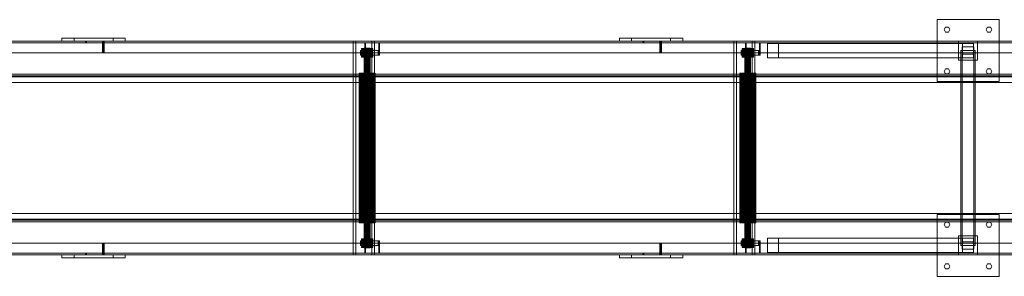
# Model space of a CAD drawing. Header units: millimetres. Extents: x -3490 to 61924, y -72580 to 6847.
# Tile 518 of 656: x 20618 to 22685, y -20950 to -20410. Entities that reach past the tile are written whole.
import ezdxf

# ---------------------------------------------------------------- set-up
doc = ezdxf.new("R2010")
doc.units = ezdxf.units.MM
doc.layers.add('superior_C10', color=7, linetype='Continuous', lineweight=0)

msp = doc.modelspace()

# ---------------------------------------------------------------- linework, layer by layer
at = {"layer": 'superior_C10'}
for p, q in [((22543.409, -20540), (22543.409, -20410)), ((22543.409, -20410), (22673.409, -20410)), ((22673.409, -20410), (22673.409, -20540)), ((22558.409, -20431), (22561.409, -20425.804)), ((22561.409, -20436.196), (22558.409, -20431)), ((22561.409, -20425.804), (22567.409, -20425.804)), ((22567.409, -20436.196), (22561.409, -20436.196)), ((22567.409, -20425.804), (22570.409, -20431)), ((22570.409, -20431), (22567.409, -20436.196)), ((22646.409, -20431), (22649.409, -20425.804)), ((22649.409, -20436.196), (22646.409, -20431)), ((22649.409, -20425.804), (22655.409, -20425.804)), ((22655.409, -20436.196), (22649.409, -20436.196)), ((22655.409, -20425.804), (22658.409, -20431)), ((22658.409, -20431), (22655.409, -20436.196)), ((18725.079, -20455), (27941.576, -20455)), ((27942.91, -20455), (18726.412, -20455)), ((27963.137, -20455), (18746.639, -20455)), ((18747.306, -20455), (27963.804, -20455)), ((27965.137, -20455), (18748.639, -20455)), ((19587.905, -20455), (20755.937, -20455)), ((19623.691, -20455), (20791.723, -20455)), ((20793.056, -20455), (19625.024, -20455)), ((20706.758, -20455), (20706.758, -20449)), ((20706.758, -20449), (20814.007, -20449)), ((20706.758, -20449), (20732.32, -20449)), ((20814.007, -20455), (20706.758, -20455)), ((20706.758, -20455), (20732.32, -20455)), ((20839.568, -20449), (20732.32, -20449)), ((20732.32, -20449), (20732.32, -20455)), ((20732.32, -20455), (20839.568, -20455)), ((20755.937, -20455), (20755.937, -20459)), ((20793.056, -20455), (20755.937, -20455)), ((20757.887, -20459), (20757.887, -20455)), ((20757.887, -20455), (21925.919, -20455)), ((20757.887, -20455), (20795.006, -20455)), ((20791.723, -20455), (20791.723, -20480)), ((20793.056, -20455), (20791.723, -20455)), ((20793.056, -20459), (20793.056, -20455)), ((20793.056, -20480), (20793.056, -20455)), ((20793.673, -20480), (20793.673, -20455)), ((20793.673, -20455), (21961.705, -20455)), ((20793.673, -20455), (20795.006, -20455)), ((21963.038, -20455), (20795.006, -20455)), ((20795.006, -20455), (20795.006, -20459)), ((20795.006, -20455), (20795.006, -20480)), ((20814.007, -20449), (20814.007, -20455)), ((20839.568, -20449), (20814.007, -20449)), ((20814.007, -20455), (20839.568, -20455)), ((20839.568, -20455), (20839.568, -20449)), ((21317.779, -20905), (21317.779, -20455)), ((21317.779, -20455), (21356.778, -20455)), ((21317.779, -20455), (21323.336, -20455)), ((21362.335, -20455), (21323.336, -20455)), ((21323.336, -20455), (21323.336, -20905)), ((21356.778, -20455), (21356.778, -20905)), ((21362.335, -20455), (21356.778, -20455)), ((21362.335, -20905), (21362.335, -20455)), ((21876.74, -20455), (21876.74, -20449)), ((21876.74, -20449), (21983.989, -20449)), ((21876.74, -20449), (21902.302, -20449)), ((21983.989, -20455), (21876.74, -20455)), ((21876.74, -20455), (21902.302, -20455)), ((22009.55, -20449), (21902.302, -20449)), ((21902.302, -20449), (21902.302, -20455)), ((21902.302, -20455), (22009.55, -20455)), ((21925.919, -20455), (21925.919, -20459)), ((21963.038, -20455), (21925.919, -20455)), ((21927.869, -20459), (21927.869, -20455)), ((21927.869, -20455), (23095.901, -20455)), ((21927.869, -20455), (21964.988, -20455)), ((21961.705, -20455), (21961.705, -20480)), ((21963.038, -20455), (21961.705, -20455)), ((21963.038, -20459), (21963.038, -20455)), ((21963.038, -20480), (21963.038, -20455)), ((21963.655, -20480), (21963.655, -20455)), ((21963.655, -20455), (23131.687, -20455)), ((21963.655, -20455), (21964.988, -20455)), ((23133.02, -20455), (21964.988, -20455)), ((21964.988, -20455), (21964.988, -20459)), ((21964.988, -20455), (21964.988, -20480)), ((21983.989, -20449), (21983.989, -20455)), ((22009.55, -20449), (21983.989, -20449)), ((21983.989, -20455), (22009.55, -20455)), ((22009.55, -20455), (22009.55, -20449)), ((22116.643, -20905), (22116.643, -20455)), ((22116.643, -20455), (22155.642, -20455)), ((22116.643, -20455), (22122.2, -20455)), ((22161.199, -20455), (22122.2, -20455)), ((22122.2, -20455), (22122.2, -20905)), ((22155.642, -20455), (22155.642, -20905)), ((22161.199, -20455), (22155.642, -20455)), ((22161.199, -20905), (22161.199, -20455)), ((22588.409, -20495), (22588.409, -20455)), ((22588.409, -20455), (22628.409, -20455)), ((22628.409, -20455), (22628.409, -20495)), ((27941.576, -20459), (18725.079, -20459)), ((18746.639, -20459), (27963.137, -20459)), ((18926.612, -20459), (27811.615, -20459)), ((27812.948, -20459), (18927.945, -20459)), ((20755.937, -20459), (19587.905, -20459)), ((19625.024, -20459), (20793.056, -20459)), ((20755.937, -20459), (20793.056, -20459)), ((21925.919, -20459), (20757.887, -20459)), ((20757.887, -20459), (20795.006, -20459)), ((20795.006, -20459), (21963.038, -20459)), ((21333.358, -20485), (21333.358, -20475)), ((21333.358, -20475), (21356.758, -20475)), ((21333.358, -20475), (21346.695, -20475)), ((21335.286, -20471), (21335.451, -20471)), ((21335.581, -20471), (21335.286, -20471)), ((21335.286, -20471), (21335.286, -20489)), ((21335.451, -20471), (21336.071, -20471)), ((21335.451, -20471), (21335.451, -20489)), ((21336.326, -20471), (21335.581, -20471)), ((21335.581, -20489), (21335.581, -20471)), ((21336.071, -20471), (21337.122, -20471)), ((21336.071, -20471), (21336.071, -20489)), ((21337.492, -20471), (21336.326, -20471)), ((21336.326, -20471), (21336.326, -20489)), ((21337.122, -20471), (21338.563, -20471)), ((21337.122, -20471), (21337.122, -20489)), ((21339.035, -20471), (21337.492, -20471)), ((21337.492, -20471), (21337.492, -20489)), ((21338.563, -20471), (21340.339, -20471)), ((21338.563, -20471), (21338.563, -20489)), ((21340.894, -20471), (21339.035, -20471)), ((21339.035, -20471), (21339.035, -20489)), ((21340.339, -20471), (21342.382, -20471)), ((21340.339, -20471), (21340.339, -20489)), ((21342.999, -20471), (21340.894, -20471)), ((21340.894, -20471), (21340.894, -20489)), ((21341.283, -20470), (21341.366, -20470)), ((21341.431, -20470), (21341.283, -20470)), ((21341.283, -20470), (21341.283, -20890)), ((21341.366, -20470), (21341.676, -20470)), ((21341.366, -20470), (21341.366, -20890)), ((21341.804, -20470), (21341.431, -20470)), ((21341.431, -20890), (21341.431, -20470)), ((21341.676, -20470), (21342.201, -20470)), ((21341.676, -20470), (21341.676, -20890)), ((21342.387, -20470), (21341.804, -20470)), ((21341.804, -20470), (21341.804, -20890)), ((21342.201, -20470), (21342.922, -20470)), ((21342.201, -20470), (21342.201, -20890)), ((21342.382, -20471), (21344.614, -20471)), ((21342.382, -20471), (21342.382, -20489)), ((21343.158, -20470), (21342.387, -20470)), ((21342.387, -20470), (21342.387, -20890)), ((21342.436, -20485), (21342.436, -20459)), ((21342.436, -20459), (21371.686, -20459)), ((21342.436, -20459), (21343.77, -20459)), ((21342.922, -20470), (21343.81, -20470)), ((21342.922, -20470), (21342.922, -20890)), ((21345.268, -20471), (21342.999, -20471)), ((21342.999, -20471), (21342.999, -20489)), ((21344.087, -20470), (21343.158, -20470)), ((21343.158, -20470), (21343.158, -20890)), ((21373.019, -20459), (21343.77, -20459)), ((21343.77, -20459), (21343.77, -20485)), ((21343.81, -20470), (21344.832, -20470)), ((21343.81, -20470), (21343.81, -20890)), ((21345.14, -20470), (21344.087, -20470)), ((21344.087, -20470), (21344.087, -20890)), ((21344.614, -20471), (21346.947, -20471)), ((21344.614, -20471), (21344.614, -20489)), ((21344.832, -20470), (21345.947, -20470)), ((21344.832, -20470), (21344.832, -20890)), ((21346.274, -20470), (21345.14, -20470)), ((21345.14, -20470), (21345.14, -20890)), ((21347.614, -20471), (21345.268, -20471)), ((21345.268, -20471), (21345.268, -20489)), ((21345.947, -20470), (21347.114, -20470)), ((21345.947, -20470), (21345.947, -20890)), ((21347.448, -20470), (21346.274, -20470)), ((21346.274, -20470), (21346.274, -20890)), ((21370.094, -20475), (21346.695, -20475)), ((21346.695, -20475), (21346.695, -20485)), ((21346.947, -20471), (21349.294, -20471)), ((21346.947, -20471), (21346.947, -20489)), ((21347.114, -20470), (21348.287, -20470)), ((21347.114, -20470), (21347.114, -20890)), ((21348.615, -20470), (21347.448, -20470)), ((21347.448, -20470), (21347.448, -20890)), ((21349.948, -20471), (21347.614, -20471)), ((21347.614, -20471), (21347.614, -20489)), ((21348.287, -20470), (21349.422, -20470)), ((21348.287, -20470), (21348.287, -20890)), ((21349.73, -20470), (21348.615, -20470)), ((21348.615, -20470), (21348.615, -20890)), ((21349.294, -20471), (21351.563, -20471)), ((21349.294, -20471), (21349.294, -20489)), ((21349.422, -20470), (21350.474, -20470)), ((21349.422, -20470), (21349.422, -20890)), ((21350.752, -20470), (21349.73, -20470)), ((21349.73, -20470), (21349.73, -20890)), ((21352.179, -20471), (21349.948, -20471)), ((21349.948, -20471), (21349.948, -20489)), ((21350.474, -20470), (21351.404, -20470)), ((21350.474, -20470), (21350.474, -20890)), ((21351.64, -20470), (21350.752, -20470)), ((21350.752, -20470), (21350.752, -20890)), ((21351.404, -20470), (21352.175, -20470)), ((21351.404, -20470), (21351.404, -20890)), ((21351.563, -20471), (21353.668, -20471)), ((21351.563, -20471), (21351.563, -20489)), ((21352.36, -20470), (21351.64, -20470)), ((21351.64, -20470), (21351.64, -20890)), ((21352.175, -20470), (21352.758, -20470)), ((21352.175, -20470), (21352.175, -20890)), ((21354.222, -20471), (21352.179, -20471)), ((21352.179, -20471), (21352.179, -20489)), ((21352.886, -20470), (21352.36, -20470)), ((21352.36, -20470), (21352.36, -20890)), ((21352.758, -20470), (21353.131, -20470)), ((21352.758, -20470), (21352.758, -20890)), ((21353.196, -20470), (21352.886, -20470)), ((21352.886, -20470), (21352.886, -20890)), ((21353.131, -20470), (21353.279, -20470)), ((21353.131, -20470), (21353.131, -20890)), ((21353.279, -20470), (21353.196, -20470)), ((21353.196, -20470), (21353.196, -20890)), ((21353.279, -20470), (21353.279, -20890)), ((21353.668, -20471), (21355.527, -20471)), ((21353.668, -20471), (21353.668, -20489)), ((21355.999, -20471), (21354.222, -20471)), ((21354.222, -20471), (21354.222, -20489)), ((21355.527, -20471), (21357.069, -20471)), ((21355.527, -20471), (21355.527, -20489)), ((21357.44, -20471), (21355.999, -20471)), ((21355.999, -20471), (21355.999, -20489)), ((21356.758, -20475), (21356.758, -20485)), ((21370.094, -20475), (21356.758, -20475)), ((21357.069, -20471), (21358.236, -20471)), ((21357.069, -20471), (21357.069, -20489)), ((21358.491, -20471), (21357.44, -20471)), ((21357.44, -20471), (21357.44, -20489)), ((21358.236, -20471), (21358.981, -20471)), ((21358.236, -20471), (21358.236, -20489)), ((21359.111, -20471), (21358.491, -20471)), ((21358.491, -20471), (21358.491, -20489)), ((21358.981, -20471), (21359.276, -20471)), ((21358.981, -20471), (21358.981, -20489)), ((21359.276, -20471), (21359.111, -20471)), ((21359.111, -20471), (21359.111, -20489)), ((21359.276, -20471), (21359.276, -20489)), ((21370.094, -20485), (21370.094, -20475)), ((21371.686, -20459), (21371.686, -20485)), ((21373.019, -20459), (21371.686, -20459)), ((21373.019, -20485), (21373.019, -20459)), ((21925.919, -20459), (21963.038, -20459)), ((23095.901, -20459), (21927.869, -20459)), ((21927.869, -20459), (21964.988, -20459)), ((21964.988, -20459), (23133.02, -20459)), ((22132.222, -20485), (22132.222, -20475)), ((22132.222, -20475), (22155.622, -20475)), ((22132.222, -20475), (22145.559, -20475)), ((22134.15, -20471), (22134.315, -20471)), ((22134.445, -20471), (22134.15, -20471)), ((22134.15, -20471), (22134.15, -20489)), ((22134.315, -20471), (22134.935, -20471)), ((22134.315, -20471), (22134.315, -20489)), ((22135.19, -20471), (22134.445, -20471)), ((22134.445, -20489), (22134.445, -20471)), ((22134.935, -20471), (22135.986, -20471)), ((22134.935, -20471), (22134.935, -20489)), ((22136.356, -20471), (22135.19, -20471)), ((22135.19, -20471), (22135.19, -20489)), ((22135.986, -20471), (22137.427, -20471)), ((22135.986, -20471), (22135.986, -20489)), ((22137.899, -20471), (22136.356, -20471)), ((22136.356, -20471), (22136.356, -20489)), ((22137.427, -20471), (22139.203, -20471)), ((22137.427, -20471), (22137.427, -20489)), ((22139.758, -20471), (22137.899, -20471)), ((22137.899, -20471), (22137.899, -20489)), ((22139.203, -20471), (22141.246, -20471)), ((22139.203, -20471), (22139.203, -20489)), ((22141.863, -20471), (22139.758, -20471)), ((22139.758, -20471), (22139.758, -20489)), ((22140.147, -20470), (22140.23, -20470)), ((22140.295, -20470), (22140.147, -20470)), ((22140.147, -20470), (22140.147, -20890)), ((22140.23, -20470), (22140.54, -20470)), ((22140.23, -20470), (22140.23, -20890)), ((22140.668, -20470), (22140.295, -20470)), ((22140.295, -20890), (22140.295, -20470)), ((22140.54, -20470), (22141.065, -20470)), ((22140.54, -20470), (22140.54, -20890)), ((22141.251, -20470), (22140.668, -20470)), ((22140.668, -20470), (22140.668, -20890)), ((22141.065, -20470), (22141.786, -20470)), ((22141.065, -20470), (22141.065, -20890)), ((22141.246, -20471), (22143.478, -20471)), ((22141.246, -20471), (22141.246, -20489)), ((22142.022, -20470), (22141.251, -20470)), ((22141.251, -20470), (22141.251, -20890)), ((22141.3, -20485), (22141.3, -20459)), ((22141.3, -20459), (22170.55, -20459)), ((22141.3, -20459), (22142.634, -20459)), ((22141.786, -20470), (22142.674, -20470)), ((22141.786, -20470), (22141.786, -20890)), ((22144.132, -20471), (22141.863, -20471)), ((22141.863, -20471), (22141.863, -20489)), ((22142.951, -20470), (22142.022, -20470)), ((22142.022, -20470), (22142.022, -20890)), ((22171.883, -20459), (22142.634, -20459)), ((22142.634, -20459), (22142.634, -20485)), ((22142.674, -20470), (22143.696, -20470)), ((22142.674, -20470), (22142.674, -20890)), ((22144.004, -20470), (22142.951, -20470)), ((22142.951, -20470), (22142.951, -20890)), ((22143.478, -20471), (22145.811, -20471)), ((22143.478, -20471), (22143.478, -20489)), ((22143.696, -20470), (22144.811, -20470)), ((22143.696, -20470), (22143.696, -20890)), ((22145.138, -20470), (22144.004, -20470)), ((22144.004, -20470), (22144.004, -20890)), ((22146.478, -20471), (22144.132, -20471)), ((22144.132, -20471), (22144.132, -20489)), ((22144.811, -20470), (22145.978, -20470)), ((22144.811, -20470), (22144.811, -20890)), ((22146.312, -20470), (22145.138, -20470)), ((22145.138, -20470), (22145.138, -20890)), ((22168.958, -20475), (22145.559, -20475)), ((22145.559, -20475), (22145.559, -20485)), ((22145.811, -20471), (22148.158, -20471)), ((22145.811, -20471), (22145.811, -20489)), ((22145.978, -20470), (22147.152, -20470)), ((22145.978, -20470), (22145.978, -20890)), ((22147.479, -20470), (22146.312, -20470)), ((22146.312, -20470), (22146.312, -20890)), ((22148.812, -20471), (22146.478, -20471)), ((22146.478, -20471), (22146.478, -20489)), ((22147.152, -20470), (22148.286, -20470)), ((22147.152, -20470), (22147.152, -20890)), ((22148.594, -20470), (22147.479, -20470)), ((22147.479, -20470), (22147.479, -20890)), ((22148.158, -20471), (22150.427, -20471)), ((22148.158, -20471), (22148.158, -20489)), ((22148.286, -20470), (22149.338, -20470)), ((22148.286, -20470), (22148.286, -20890)), ((22149.616, -20470), (22148.594, -20470)), ((22148.594, -20470), (22148.594, -20890)), ((22151.043, -20471), (22148.812, -20471)), ((22148.812, -20471), (22148.812, -20489)), ((22149.338, -20470), (22150.268, -20470)), ((22149.338, -20470), (22149.338, -20890)), ((22150.504, -20470), (22149.616, -20470)), ((22149.616, -20470), (22149.616, -20890)), ((22150.268, -20470), (22151.039, -20470)), ((22150.268, -20470), (22150.268, -20890)), ((22150.427, -20471), (22152.532, -20471)), ((22150.427, -20471), (22150.427, -20489)), ((22151.225, -20470), (22150.504, -20470)), ((22150.504, -20470), (22150.504, -20890)), ((22151.039, -20470), (22151.622, -20470)), ((22151.039, -20470), (22151.039, -20890)), ((22153.087, -20471), (22151.043, -20471)), ((22151.043, -20471), (22151.043, -20489)), ((22151.75, -20470), (22151.225, -20470)), ((22151.225, -20470), (22151.225, -20890)), ((22151.622, -20470), (22151.995, -20470)), ((22151.622, -20470), (22151.622, -20890)), ((22152.06, -20470), (22151.75, -20470)), ((22151.75, -20470), (22151.75, -20890)), ((22151.995, -20470), (22152.143, -20470)), ((22151.995, -20470), (22151.995, -20890)), ((22152.143, -20470), (22152.06, -20470)), ((22152.06, -20470), (22152.06, -20890)), ((22152.143, -20470), (22152.143, -20890)), ((22152.532, -20471), (22154.391, -20471)), ((22152.532, -20471), (22152.532, -20489)), ((22154.863, -20471), (22153.087, -20471)), ((22153.087, -20471), (22153.087, -20489)), ((22154.391, -20471), (22155.933, -20471)), ((22154.391, -20471), (22154.391, -20489)), ((22156.304, -20471), (22154.863, -20471)), ((22154.863, -20471), (22154.863, -20489)), ((22155.622, -20475), (22155.622, -20485)), ((22168.958, -20475), (22155.622, -20475)), ((22155.933, -20471), (22157.1, -20471)), ((22155.933, -20471), (22155.933, -20489)), ((22157.355, -20471), (22156.304, -20471)), ((22156.304, -20471), (22156.304, -20489)), ((22157.1, -20471), (22157.845, -20471)), ((22157.1, -20471), (22157.1, -20489)), ((22157.975, -20471), (22157.355, -20471)), ((22157.355, -20471), (22157.355, -20489)), ((22157.845, -20471), (22158.14, -20471)), ((22157.845, -20471), (22157.845, -20489)), ((22158.14, -20471), (22157.975, -20471)), ((22157.975, -20471), (22157.975, -20489)), ((22158.14, -20471), (22158.14, -20489)), ((22168.958, -20485), (22168.958, -20475)), ((22170.55, -20459), (22170.55, -20485)), ((22171.883, -20459), (22170.55, -20459)), ((22171.883, -20485), (22171.883, -20459)), ((22210.259, -20460), (22187.571, -20460)), ((22187.571, -20460), (22187.571, -20490)), ((22597.064, -20460), (22187.571, -20460)), ((22210.259, -20490), (22210.259, -20460)), ((22619.753, -20460), (22210.259, -20460)), ((22623.409, -20475), (22593.409, -20475)), ((22593.409, -20475), (22593.409, -20885)), ((22595.909, -20482.691), (22595.909, -20467.309)), ((22595.909, -20467.309), (22620.909, -20467.309)), ((22595.909, -20467.309), (22595.909, -20877.309)), ((22597.064, -20490), (22597.064, -20460)), ((22597.064, -20460), (22619.753, -20460)), ((22619.753, -20460), (22619.753, -20490)), ((22620.909, -20467.309), (22620.909, -20482.691)), ((22620.909, -20877.309), (22620.909, -20467.309)), ((22623.409, -20885), (22623.409, -20475)), ((27941.576, -20480), (18725.079, -20480)), ((18726.412, -20480), (27942.91, -20480)), ((27963.804, -20480), (18747.306, -20480)), ((18748.639, -20480), (27965.137, -20480)), ((20791.723, -20480), (19623.691, -20480)), ((19625.024, -20480), (20793.056, -20480)), ((20791.723, -20480), (20793.056, -20480)), ((21961.705, -20480), (20793.673, -20480)), ((20793.673, -20480), (20795.006, -20480)), ((20795.006, -20480), (21963.038, -20480)), ((21356.758, -20485), (21333.358, -20485)), ((21333.358, -20485), (21346.695, -20485)), ((21335.451, -20489), (21335.286, -20489)), ((21335.286, -20489), (21335.581, -20489)), ((21336.071, -20489), (21335.451, -20489)), ((21335.581, -20489), (21336.326, -20489)), ((21337.122, -20489), (21336.071, -20489)), ((21336.326, -20489), (21337.492, -20489)), ((21338.563, -20489), (21337.122, -20489)), ((21337.492, -20489), (21339.035, -20489)), ((21340.339, -20489), (21338.563, -20489)), ((21339.035, -20489), (21340.894, -20489)), ((21342.382, -20489), (21340.339, -20489)), ((21340.894, -20489), (21342.999, -20489)), ((21344.614, -20489), (21342.382, -20489)), ((21371.686, -20485), (21342.436, -20485)), ((21342.436, -20485), (21343.77, -20485)), ((21342.999, -20489), (21345.268, -20489)), ((21343.77, -20485), (21373.019, -20485)), ((21346.947, -20489), (21344.614, -20489)), ((21345.268, -20489), (21347.614, -20489)), ((21346.695, -20485), (21370.094, -20485)), ((21349.294, -20489), (21346.947, -20489)), ((21347.614, -20489), (21349.948, -20489)), ((21351.563, -20489), (21349.294, -20489)), ((21349.948, -20489), (21352.179, -20489)), ((21353.668, -20489), (21351.563, -20489)), ((21352.179, -20489), (21354.222, -20489)), ((21355.527, -20489), (21353.668, -20489)), ((21354.222, -20489), (21355.999, -20489)), ((21357.069, -20489), (21355.527, -20489)), ((21355.999, -20489), (21357.44, -20489)), ((21356.758, -20485), (21370.094, -20485)), ((21358.236, -20489), (21357.069, -20489)), ((21357.44, -20489), (21358.491, -20489)), ((21358.981, -20489), (21358.236, -20489)), ((21358.491, -20489), (21359.111, -20489)), ((21359.276, -20489), (21358.981, -20489)), ((21359.111, -20489), (21359.276, -20489)), ((21371.686, -20485), (21373.019, -20485)), ((21961.705, -20480), (21963.038, -20480)), ((23131.687, -20480), (21963.655, -20480)), ((21963.655, -20480), (21964.988, -20480)), ((21964.988, -20480), (23133.02, -20480)), ((22155.622, -20485), (22132.222, -20485)), ((22132.222, -20485), (22145.559, -20485)), ((22134.315, -20489), (22134.15, -20489)), ((22134.15, -20489), (22134.445, -20489)), ((22134.935, -20489), (22134.315, -20489)), ((22134.445, -20489), (22135.19, -20489)), ((22135.986, -20489), (22134.935, -20489)), ((22135.19, -20489), (22136.356, -20489)), ((22137.427, -20489), (22135.986, -20489)), ((22136.356, -20489), (22137.899, -20489)), ((22139.203, -20489), (22137.427, -20489)), ((22137.899, -20489), (22139.758, -20489)), ((22141.246, -20489), (22139.203, -20489)), ((22139.758, -20489), (22141.863, -20489)), ((22143.478, -20489), (22141.246, -20489)), ((22170.55, -20485), (22141.3, -20485)), ((22141.3, -20485), (22142.634, -20485)), ((22141.863, -20489), (22144.132, -20489)), ((22142.634, -20485), (22171.883, -20485)), ((22145.811, -20489), (22143.478, -20489)), ((22144.132, -20489), (22146.478, -20489)), ((22145.559, -20485), (22168.958, -20485)), ((22148.158, -20489), (22145.811, -20489)), ((22146.478, -20489), (22148.812, -20489)), ((22150.427, -20489), (22148.158, -20489)), ((22148.812, -20489), (22151.043, -20489)), ((22152.532, -20489), (22150.427, -20489)), ((22151.043, -20489), (22153.087, -20489)), ((22154.391, -20489), (22152.532, -20489)), ((22153.087, -20489), (22154.863, -20489)), ((22155.933, -20489), (22154.391, -20489)), ((22154.863, -20489), (22156.304, -20489)), ((22155.622, -20485), (22168.958, -20485)), ((22157.1, -20489), (22155.933, -20489)), ((22156.304, -20489), (22157.355, -20489)), ((22157.845, -20489), (22157.1, -20489)), ((22157.355, -20489), (22157.975, -20489)), ((22158.14, -20489), (22157.845, -20489)), ((22157.975, -20489), (22158.14, -20489)), ((22170.55, -20485), (22171.883, -20485)), ((22187.571, -20490), (22210.259, -20490)), ((22597.064, -20490), (22187.571, -20490)), ((22210.259, -20490), (22619.753, -20490)), ((22628.409, -20495), (22588.409, -20495)), ((22620.909, -20482.691), (22595.909, -20482.691)), ((22595.909, -20482.691), (22595.909, -20892.691)), ((22619.753, -20490), (22597.064, -20490)), ((22620.909, -20482.691), (22620.909, -20892.691)), ((22558.409, -20519), (22561.409, -20513.804)), ((22561.409, -20524.196), (22558.409, -20519)), ((22561.409, -20513.804), (22567.409, -20513.804)), ((22567.409, -20513.804), (22570.409, -20519)), ((22570.409, -20519), (22567.409, -20524.196)), ((22646.409, -20519), (22649.409, -20513.804)), ((22649.409, -20524.196), (22646.409, -20519)), ((22649.409, -20513.804), (22655.409, -20513.804)), ((22655.409, -20513.804), (22658.409, -20519)), ((22658.409, -20519), (22655.409, -20524.196)), ((18808.22, -20530), (27888.22, -20530)), ((27888.886, -20530), (18808.886, -20530)), ((18831.114, -20530), (27911.114, -20530)), ((27911.78, -20530), (18831.78, -20530)), ((18890.279, -20525), (26644.3, -20525)), ((26644.3, -20528), (18890.279, -20528)), ((26652.079, -20525), (18898.059, -20525)), ((18898.059, -20528), (26652.079, -20528)), ((18898.696, -20530), (27842.198, -20530)), ((27842.865, -20530), (18899.362, -20530)), ((21330.287, -20522.5), (21330.522, -20522.5)), ((21330.706, -20522.5), (21330.287, -20522.5)), ((21330.287, -20522.5), (21330.287, -20837.5)), ((21330.522, -20522.5), (21331.4, -20522.5)), ((21330.522, -20522.5), (21330.522, -20837.5)), ((21331.762, -20522.5), (21330.706, -20522.5)), ((21330.706, -20837.5), (21330.706, -20522.5)), ((21331.4, -20522.5), (21332.889, -20522.5)), ((21331.4, -20522.5), (21331.4, -20837.5)), ((21333.414, -20522.5), (21331.762, -20522.5)), ((21331.762, -20522.5), (21331.762, -20837.5)), ((21332.889, -20522.5), (21334.931, -20522.5)), ((21332.889, -20522.5), (21332.889, -20837.5)), ((21335.599, -20522.5), (21333.414, -20522.5)), ((21333.414, -20522.5), (21333.414, -20837.5)), ((21334.931, -20522.5), (21337.447, -20522.5)), ((21334.931, -20522.5), (21334.931, -20837.5)), ((21338.233, -20522.5), (21335.599, -20522.5)), ((21335.599, -20522.5), (21335.599, -20837.5)), ((21337.447, -20522.5), (21340.341, -20522.5)), ((21337.447, -20522.5), (21337.447, -20837.5)), ((21341.214, -20522.5), (21338.233, -20522.5)), ((21338.233, -20522.5), (21338.233, -20837.5)), ((21340.341, -20522.5), (21343.502, -20522.5)), ((21340.341, -20522.5), (21340.341, -20837.5)), ((21344.429, -20522.5), (21341.214, -20522.5)), ((21341.214, -20522.5), (21341.214, -20837.5)), ((21343.502, -20522.5), (21346.809, -20522.5)), ((21343.502, -20522.5), (21343.502, -20837.5)), ((21347.753, -20522.5), (21344.429, -20522.5)), ((21344.429, -20522.5), (21344.429, -20837.5)), ((21346.809, -20522.5), (21350.133, -20522.5)), ((21346.809, -20522.5), (21346.809, -20837.5)), ((21351.06, -20522.5), (21347.753, -20522.5)), ((21347.753, -20522.5), (21347.753, -20837.5)), ((21350.133, -20522.5), (21353.348, -20522.5)), ((21350.133, -20522.5), (21350.133, -20837.5)), ((21354.22, -20522.5), (21351.06, -20522.5)), ((21351.06, -20522.5), (21351.06, -20837.5)), ((21353.348, -20522.5), (21356.329, -20522.5)), ((21353.348, -20522.5), (21353.348, -20837.5)), ((21357.115, -20522.5), (21354.22, -20522.5)), ((21354.22, -20522.5), (21354.22, -20837.5)), ((21356.329, -20522.5), (21358.963, -20522.5)), ((21356.329, -20522.5), (21356.329, -20837.5)), ((21359.631, -20522.5), (21357.115, -20522.5)), ((21357.115, -20522.5), (21357.115, -20837.5)), ((21358.963, -20522.5), (21361.148, -20522.5)), ((21358.963, -20522.5), (21358.963, -20837.5)), ((21361.673, -20522.5), (21359.631, -20522.5)), ((21359.631, -20522.5), (21359.631, -20837.5)), ((21361.148, -20522.5), (21362.8, -20522.5)), ((21361.148, -20522.5), (21361.148, -20837.5)), ((21363.162, -20522.5), (21361.673, -20522.5)), ((21361.673, -20522.5), (21361.673, -20837.5)), ((21362.8, -20522.5), (21363.856, -20522.5)), ((21362.8, -20522.5), (21362.8, -20837.5)), ((21364.04, -20522.5), (21363.162, -20522.5)), ((21363.162, -20522.5), (21363.162, -20837.5)), ((21363.856, -20522.5), (21364.274, -20522.5)), ((21363.856, -20522.5), (21363.856, -20837.5)), ((21364.274, -20522.5), (21364.04, -20522.5)), ((21364.04, -20522.5), (21364.04, -20837.5)), ((21364.274, -20522.5), (21364.274, -20837.5)), ((22129.152, -20522.5), (22129.386, -20522.5)), ((22129.57, -20522.5), (22129.152, -20522.5)), ((22129.152, -20522.5), (22129.152, -20837.5)), ((22129.386, -20522.5), (22130.264, -20522.5)), ((22129.386, -20522.5), (22129.386, -20837.5)), ((22130.626, -20522.5), (22129.57, -20522.5)), ((22129.57, -20837.5), (22129.57, -20522.5)), ((22130.264, -20522.5), (22131.753, -20522.5)), ((22130.264, -20522.5), (22130.264, -20837.5)), ((22132.278, -20522.5), (22130.626, -20522.5)), ((22130.626, -20522.5), (22130.626, -20837.5)), ((22131.753, -20522.5), (22133.795, -20522.5)), ((22131.753, -20522.5), (22131.753, -20837.5)), ((22134.463, -20522.5), (22132.278, -20522.5)), ((22132.278, -20522.5), (22132.278, -20837.5)), ((22133.795, -20522.5), (22136.311, -20522.5)), ((22133.795, -20522.5), (22133.795, -20837.5)), ((22137.097, -20522.5), (22134.463, -20522.5)), ((22134.463, -20522.5), (22134.463, -20837.5)), ((22136.311, -20522.5), (22139.205, -20522.5)), ((22136.311, -20522.5), (22136.311, -20837.5)), ((22140.078, -20522.5), (22137.097, -20522.5)), ((22137.097, -20522.5), (22137.097, -20837.5)), ((22139.205, -20522.5), (22142.366, -20522.5)), ((22139.205, -20522.5), (22139.205, -20837.5)), ((22143.293, -20522.5), (22140.078, -20522.5)), ((22140.078, -20522.5), (22140.078, -20837.5)), ((22142.366, -20522.5), (22145.673, -20522.5)), ((22142.366, -20522.5), (22142.366, -20837.5)), ((22146.617, -20522.5), (22143.293, -20522.5)), ((22143.293, -20522.5), (22143.293, -20837.5)), ((22145.673, -20522.5), (22148.997, -20522.5)), ((22145.673, -20522.5), (22145.673, -20837.5)), ((22149.924, -20522.5), (22146.617, -20522.5)), ((22146.617, -20522.5), (22146.617, -20837.5)), ((22148.997, -20522.5), (22152.212, -20522.5)), ((22148.997, -20522.5), (22148.997, -20837.5)), ((22153.085, -20522.5), (22149.924, -20522.5)), ((22149.924, -20522.5), (22149.924, -20837.5)), ((22152.212, -20522.5), (22155.193, -20522.5)), ((22152.212, -20522.5), (22152.212, -20837.5)), ((22155.979, -20522.5), (22153.085, -20522.5)), ((22153.085, -20522.5), (22153.085, -20837.5)), ((22155.193, -20522.5), (22157.827, -20522.5)), ((22155.193, -20522.5), (22155.193, -20837.5)), ((22158.495, -20522.5), (22155.979, -20522.5)), ((22155.979, -20522.5), (22155.979, -20837.5)), ((22157.827, -20522.5), (22160.012, -20522.5)), ((22157.827, -20522.5), (22157.827, -20837.5)), ((22160.537, -20522.5), (22158.495, -20522.5)), ((22158.495, -20522.5), (22158.495, -20837.5)), ((22160.012, -20522.5), (22161.664, -20522.5)), ((22160.012, -20522.5), (22160.012, -20837.5)), ((22162.026, -20522.5), (22160.537, -20522.5)), ((22160.537, -20522.5), (22160.537, -20837.5)), ((22161.664, -20522.5), (22162.72, -20522.5)), ((22161.664, -20522.5), (22161.664, -20837.5)), ((22162.904, -20522.5), (22162.026, -20522.5)), ((22162.026, -20522.5), (22162.026, -20837.5)), ((22162.72, -20522.5), (22163.138, -20522.5)), ((22162.72, -20522.5), (22162.72, -20837.5)), ((22163.138, -20522.5), (22162.904, -20522.5)), ((22162.904, -20522.5), (22162.904, -20837.5)), ((22163.138, -20522.5), (22163.138, -20837.5)), ((22673.409, -20540), (22543.409, -20540)), ((22567.409, -20524.196), (22561.409, -20524.196)), ((22655.409, -20524.196), (22649.409, -20524.196)), ((27811.615, -20542), (18926.612, -20542)), ((18927.945, -20542), (27812.948, -20542)), ((27888.22, -20830), (18808.22, -20830)), ((18808.886, -20830), (27888.886, -20830)), ((27911.114, -20830), (18831.114, -20830)), ((18831.78, -20830), (27911.78, -20830)), ((27842.198, -20830), (18898.696, -20830)), ((18899.362, -20830), (27842.865, -20830)), ((18926.612, -20818), (27811.615, -20818)), ((27812.948, -20818), (18927.945, -20818)), ((22543.409, -20950), (22543.409, -20820)), ((22543.409, -20820), (22673.409, -20820)), ((22673.409, -20820), (22673.409, -20950)), ((18890.279, -20832), (27853.281, -20832)), ((27853.281, -20835), (18890.279, -20835)), ((27861.061, -20832), (18898.059, -20832)), ((18898.059, -20835), (27861.061, -20835)), ((21330.522, -20837.5), (21330.287, -20837.5)), ((21330.287, -20837.5), (21330.706, -20837.5)), ((21331.4, -20837.5), (21330.522, -20837.5)), ((21330.706, -20837.5), (21331.762, -20837.5)), ((21332.889, -20837.5), (21331.4, -20837.5)), ((21331.762, -20837.5), (21333.414, -20837.5)), ((21334.931, -20837.5), (21332.889, -20837.5)), ((21333.414, -20837.5), (21335.599, -20837.5)), ((21337.447, -20837.5), (21334.931, -20837.5)), ((21335.599, -20837.5), (21338.233, -20837.5)), ((21340.341, -20837.5), (21337.447, -20837.5)), ((21338.233, -20837.5), (21341.214, -20837.5)), ((21343.502, -20837.5), (21340.341, -20837.5)), ((21341.214, -20837.5), (21344.429, -20837.5)), ((21346.809, -20837.5), (21343.502, -20837.5)), ((21344.429, -20837.5), (21347.753, -20837.5)), ((21350.133, -20837.5), (21346.809, -20837.5)), ((21347.753, -20837.5), (21351.06, -20837.5)), ((21353.348, -20837.5), (21350.133, -20837.5)), ((21351.06, -20837.5), (21354.22, -20837.5)), ((21356.329, -20837.5), (21353.348, -20837.5)), ((21354.22, -20837.5), (21357.115, -20837.5)), ((21358.963, -20837.5), (21356.329, -20837.5)), ((21357.115, -20837.5), (21359.631, -20837.5)), ((21361.148, -20837.5), (21358.963, -20837.5)), ((21359.631, -20837.5), (21361.673, -20837.5)), ((21362.8, -20837.5), (21361.148, -20837.5)), ((21361.673, -20837.5), (21363.162, -20837.5)), ((21363.856, -20837.5), (21362.8, -20837.5)), ((21363.162, -20837.5), (21364.04, -20837.5)), ((21364.274, -20837.5), (21363.856, -20837.5)), ((21364.04, -20837.5), (21364.274, -20837.5)), ((22129.386, -20837.5), (22129.152, -20837.5)), ((22129.152, -20837.5), (22129.57, -20837.5)), ((22130.264, -20837.5), (22129.386, -20837.5)), ((22129.57, -20837.5), (22130.626, -20837.5)), ((22131.753, -20837.5), (22130.264, -20837.5)), ((22130.626, -20837.5), (22132.278, -20837.5)), ((22133.795, -20837.5), (22131.753, -20837.5)), ((22132.278, -20837.5), (22134.463, -20837.5)), ((22136.311, -20837.5), (22133.795, -20837.5)), ((22134.463, -20837.5), (22137.097, -20837.5)), ((22139.205, -20837.5), (22136.311, -20837.5)), ((22137.097, -20837.5), (22140.078, -20837.5)), ((22142.366, -20837.5), (22139.205, -20837.5)), ((22140.078, -20837.5), (22143.293, -20837.5)), ((22145.673, -20837.5), (22142.366, -20837.5)), ((22143.293, -20837.5), (22146.617, -20837.5)), ((22148.997, -20837.5), (22145.673, -20837.5)), ((22146.617, -20837.5), (22149.924, -20837.5)), ((22152.212, -20837.5), (22148.997, -20837.5)), ((22149.924, -20837.5), (22153.085, -20837.5)), ((22155.193, -20837.5), (22152.212, -20837.5)), ((22153.085, -20837.5), (22155.979, -20837.5)), ((22157.827, -20837.5), (22155.193, -20837.5)), ((22155.979, -20837.5), (22158.495, -20837.5)), ((22160.012, -20837.5), (22157.827, -20837.5)), ((22158.495, -20837.5), (22160.537, -20837.5)), ((22161.664, -20837.5), (22160.012, -20837.5)), ((22160.537, -20837.5), (22162.026, -20837.5)), ((22162.72, -20837.5), (22161.664, -20837.5)), ((22162.026, -20837.5), (22162.904, -20837.5)), ((22163.138, -20837.5), (22162.72, -20837.5)), ((22162.904, -20837.5), (22163.138, -20837.5)), ((22558.409, -20841), (22561.409, -20835.804)), ((22561.409, -20846.196), (22558.409, -20841)), ((22561.409, -20835.804), (22567.409, -20835.804)), ((22567.409, -20846.196), (22561.409, -20846.196)), ((22567.409, -20835.804), (22570.409, -20841)), ((22570.409, -20841), (22567.409, -20846.196)), ((22646.409, -20841), (22649.409, -20835.804)), ((22649.409, -20846.196), (22646.409, -20841)), ((22649.409, -20835.804), (22655.409, -20835.804)), ((22655.409, -20846.196), (22649.409, -20846.196)), ((22655.409, -20835.804), (22658.409, -20841)), ((22658.409, -20841), (22655.409, -20846.196)), ((21335.286, -20871), (21335.451, -20871)), ((21335.581, -20871), (21335.286, -20871)), ((21335.286, -20871), (21335.286, -20889)), ((21335.451, -20871), (21336.071, -20871)), ((21335.451, -20871), (21335.451, -20889)), ((21336.326, -20871), (21335.581, -20871)), ((21335.581, -20889), (21335.581, -20871)), ((21336.071, -20871), (21337.122, -20871)), ((21336.071, -20871), (21336.071, -20889)), ((21337.492, -20871), (21336.326, -20871)), ((21336.326, -20871), (21336.326, -20889)), ((21337.122, -20871), (21338.563, -20871)), ((21337.122, -20871), (21337.122, -20889)), ((21339.035, -20871), (21337.492, -20871)), ((21337.492, -20871), (21337.492, -20889)), ((21338.563, -20871), (21340.339, -20871)), ((21338.563, -20871), (21338.563, -20889)), ((21340.894, -20871), (21339.035, -20871)), ((21339.035, -20871), (21339.035, -20889)), ((21340.339, -20871), (21342.382, -20871)), ((21340.339, -20871), (21340.339, -20889)), ((21342.999, -20871), (21340.894, -20871)), ((21340.894, -20871), (21340.894, -20889)), ((21342.382, -20871), (21344.614, -20871)), ((21342.382, -20871), (21342.382, -20889)), ((21345.268, -20871), (21342.999, -20871)), ((21342.999, -20871), (21342.999, -20889)), ((21344.614, -20871), (21346.947, -20871)), ((21344.614, -20871), (21344.614, -20889)), ((21347.614, -20871), (21345.268, -20871)), ((21345.268, -20871), (21345.268, -20889)), ((21346.947, -20871), (21349.294, -20871)), ((21346.947, -20871), (21346.947, -20889)), ((21349.948, -20871), (21347.614, -20871)), ((21347.614, -20871), (21347.614, -20889)), ((21349.294, -20871), (21351.563, -20871)), ((21349.294, -20871), (21349.294, -20889)), ((21352.179, -20871), (21349.948, -20871)), ((21349.948, -20871), (21349.948, -20889)), ((21351.563, -20871), (21353.668, -20871)), ((21351.563, -20871), (21351.563, -20889)), ((21354.222, -20871), (21352.179, -20871)), ((21352.179, -20871), (21352.179, -20889)), ((21353.668, -20871), (21355.527, -20871)), ((21353.668, -20871), (21353.668, -20889)), ((21355.999, -20871), (21354.222, -20871)), ((21354.222, -20871), (21354.222, -20889)), ((21355.527, -20871), (21357.069, -20871)), ((21355.527, -20871), (21355.527, -20889)), ((21357.44, -20871), (21355.999, -20871)), ((21355.999, -20871), (21355.999, -20889)), ((21357.069, -20871), (21358.236, -20871)), ((21357.069, -20871), (21357.069, -20889)), ((21358.491, -20871), (21357.44, -20871)), ((21357.44, -20871), (21357.44, -20889)), ((21358.236, -20871), (21358.981, -20871)), ((21358.236, -20871), (21358.236, -20889)), ((21359.111, -20871), (21358.491, -20871)), ((21358.491, -20871), (21358.491, -20889)), ((21358.981, -20871), (21359.276, -20871)), ((21358.981, -20871), (21358.981, -20889)), ((21359.276, -20871), (21359.111, -20871)), ((21359.111, -20871), (21359.111, -20889)), ((21359.276, -20871), (21359.276, -20889)), ((22134.15, -20871), (22134.315, -20871)), ((22134.445, -20871), (22134.15, -20871)), ((22134.15, -20871), (22134.15, -20889)), ((22134.315, -20871), (22134.935, -20871)), ((22134.315, -20871), (22134.315, -20889)), ((22135.19, -20871), (22134.445, -20871)), ((22134.445, -20889), (22134.445, -20871)), ((22134.935, -20871), (22135.986, -20871)), ((22134.935, -20871), (22134.935, -20889)), ((22136.356, -20871), (22135.19, -20871)), ((22135.19, -20871), (22135.19, -20889)), ((22135.986, -20871), (22137.427, -20871)), ((22135.986, -20871), (22135.986, -20889)), ((22137.899, -20871), (22136.356, -20871)), ((22136.356, -20871), (22136.356, -20889)), ((22137.427, -20871), (22139.203, -20871)), ((22137.427, -20871), (22137.427, -20889)), ((22139.758, -20871), (22137.899, -20871)), ((22137.899, -20871), (22137.899, -20889)), ((22139.203, -20871), (22141.246, -20871)), ((22139.203, -20871), (22139.203, -20889)), ((22141.863, -20871), (22139.758, -20871)), ((22139.758, -20871), (22139.758, -20889)), ((22141.246, -20871), (22143.478, -20871)), ((22141.246, -20871), (22141.246, -20889)), ((22144.132, -20871), (22141.863, -20871)), ((22141.863, -20871), (22141.863, -20889)), ((22143.478, -20871), (22145.811, -20871)), ((22143.478, -20871), (22143.478, -20889)), ((22146.478, -20871), (22144.132, -20871)), ((22144.132, -20871), (22144.132, -20889)), ((22145.811, -20871), (22148.158, -20871)), ((22145.811, -20871), (22145.811, -20889)), ((22148.812, -20871), (22146.478, -20871)), ((22146.478, -20871), (22146.478, -20889)), ((22148.158, -20871), (22150.427, -20871)), ((22148.158, -20871), (22148.158, -20889)), ((22151.043, -20871), (22148.812, -20871)), ((22148.812, -20871), (22148.812, -20889)), ((22150.427, -20871), (22152.532, -20871)), ((22150.427, -20871), (22150.427, -20889)), ((22153.087, -20871), (22151.043, -20871)), ((22151.043, -20871), (22151.043, -20889)), ((22152.532, -20871), (22154.391, -20871)), ((22152.532, -20871), (22152.532, -20889)), ((22154.863, -20871), (22153.087, -20871)), ((22153.087, -20871), (22153.087, -20889)), ((22154.391, -20871), (22155.933, -20871)), ((22154.391, -20871), (22154.391, -20889)), ((22156.304, -20871), (22154.863, -20871)), ((22154.863, -20871), (22154.863, -20889)), ((22155.933, -20871), (22157.1, -20871)), ((22155.933, -20871), (22155.933, -20889)), ((22157.355, -20871), (22156.304, -20871)), ((22156.304, -20871), (22156.304, -20889)), ((22157.1, -20871), (22157.845, -20871)), ((22157.1, -20871), (22157.1, -20889)), ((22157.975, -20871), (22157.355, -20871)), ((22157.355, -20871), (22157.355, -20889)), ((22157.845, -20871), (22158.14, -20871)), ((22157.845, -20871), (22157.845, -20889)), ((22158.14, -20871), (22157.975, -20871)), ((22157.975, -20871), (22157.975, -20889)), ((22158.14, -20871), (22158.14, -20889)), ((22210.259, -20870), (22187.571, -20870)), ((22187.571, -20870), (22187.571, -20900)), ((22597.064, -20870), (22187.571, -20870)), ((22210.259, -20900), (22210.259, -20870)), ((22619.753, -20870), (22210.259, -20870)), ((22588.409, -20905), (22588.409, -20865)), ((22588.409, -20865), (22628.409, -20865)), ((22597.064, -20900), (22597.064, -20870)), ((22597.064, -20870), (22619.753, -20870)), ((22619.753, -20870), (22619.753, -20900)), ((22628.409, -20865), (22628.409, -20905)), ((18725.079, -20880), (27941.576, -20880)), ((27942.91, -20880), (18726.412, -20880)), ((18747.306, -20880), (27963.804, -20880)), ((27965.137, -20880), (18748.639, -20880)), ((19623.691, -20880), (20791.723, -20880)), ((20793.056, -20880), (19625.024, -20880)), ((20791.723, -20880), (20791.723, -20905)), ((20793.056, -20880), (20791.723, -20880)), ((20793.056, -20905), (20793.056, -20880)), ((20793.673, -20905), (20793.673, -20880)), ((20793.673, -20880), (21961.705, -20880)), ((20793.673, -20880), (20795.006, -20880)), ((21963.038, -20880), (20795.006, -20880)), ((20795.006, -20880), (20795.006, -20905)), ((21333.358, -20885), (21333.358, -20875)), ((21333.358, -20875), (21356.758, -20875)), ((21333.358, -20875), (21346.695, -20875)), ((21356.758, -20885), (21333.358, -20885)), ((21333.358, -20885), (21346.695, -20885)), ((21335.451, -20889), (21335.286, -20889)), ((21335.286, -20889), (21335.581, -20889)), ((21336.071, -20889), (21335.451, -20889)), ((21335.581, -20889), (21336.326, -20889)), ((21337.122, -20889), (21336.071, -20889)), ((21336.326, -20889), (21337.492, -20889)), ((21338.563, -20889), (21337.122, -20889)), ((21337.492, -20889), (21339.035, -20889)), ((21340.339, -20889), (21338.563, -20889)), ((21339.035, -20889), (21340.894, -20889)), ((21342.382, -20889), (21340.339, -20889)), ((21340.894, -20889), (21342.999, -20889)), ((21341.366, -20890), (21341.283, -20890)), ((21341.283, -20890), (21341.431, -20890)), ((21341.676, -20890), (21341.366, -20890)), ((21341.431, -20890), (21341.804, -20890)), ((21342.201, -20890), (21341.676, -20890)), ((21341.804, -20890), (21342.387, -20890)), ((21342.922, -20890), (21342.201, -20890)), ((21344.614, -20889), (21342.382, -20889)), ((21342.387, -20890), (21343.158, -20890)), ((21342.436, -20901), (21342.436, -20875)), ((21342.436, -20875), (21371.686, -20875)), ((21342.436, -20875), (21343.77, -20875)), ((21343.81, -20890), (21342.922, -20890)), ((21342.999, -20889), (21345.268, -20889)), ((21343.158, -20890), (21344.087, -20890)), ((21373.019, -20875), (21343.77, -20875)), ((21343.77, -20875), (21343.77, -20901)), ((21344.832, -20890), (21343.81, -20890)), ((21344.087, -20890), (21345.14, -20890)), ((21346.947, -20889), (21344.614, -20889)), ((21345.947, -20890), (21344.832, -20890)), ((21345.14, -20890), (21346.274, -20890)), ((21345.268, -20889), (21347.614, -20889)), ((21347.114, -20890), (21345.947, -20890)), ((21346.274, -20890), (21347.448, -20890)), ((21370.094, -20875), (21346.695, -20875)), ((21346.695, -20875), (21346.695, -20885)), ((21346.695, -20885), (21370.094, -20885)), ((21349.294, -20889), (21346.947, -20889)), ((21348.287, -20890), (21347.114, -20890)), ((21347.448, -20890), (21348.615, -20890)), ((21347.614, -20889), (21349.948, -20889)), ((21349.422, -20890), (21348.287, -20890)), ((21348.615, -20890), (21349.73, -20890)), ((21351.563, -20889), (21349.294, -20889)), ((21350.474, -20890), (21349.422, -20890)), ((21349.73, -20890), (21350.752, -20890)), ((21349.948, -20889), (21352.179, -20889)), ((21351.404, -20890), (21350.474, -20890)), ((21350.752, -20890), (21351.64, -20890)), ((21352.175, -20890), (21351.404, -20890)), ((21353.668, -20889), (21351.563, -20889)), ((21351.64, -20890), (21352.36, -20890)), ((21352.758, -20890), (21352.175, -20890)), ((21352.179, -20889), (21354.222, -20889)), ((21352.36, -20890), (21352.886, -20890)), ((21353.131, -20890), (21352.758, -20890)), ((21352.886, -20890), (21353.196, -20890)), ((21353.279, -20890), (21353.131, -20890)), ((21353.196, -20890), (21353.279, -20890)), ((21355.527, -20889), (21353.668, -20889)), ((21354.222, -20889), (21355.999, -20889)), ((21357.069, -20889), (21355.527, -20889)), ((21355.999, -20889), (21357.44, -20889)), ((21356.758, -20875), (21356.758, -20885)), ((21370.094, -20875), (21356.758, -20875)), ((21356.758, -20885), (21370.094, -20885)), ((21358.236, -20889), (21357.069, -20889)), ((21357.44, -20889), (21358.491, -20889)), ((21358.981, -20889), (21358.236, -20889)), ((21358.491, -20889), (21359.111, -20889)), ((21359.276, -20889), (21358.981, -20889)), ((21359.111, -20889), (21359.276, -20889)), ((21370.094, -20885), (21370.094, -20875)), ((21371.686, -20875), (21371.686, -20901)), ((21373.019, -20875), (21371.686, -20875)), ((21373.019, -20901), (21373.019, -20875)), ((21961.705, -20880), (21961.705, -20905)), ((21963.038, -20880), (21961.705, -20880)), ((21963.038, -20905), (21963.038, -20880)), ((21963.655, -20905), (21963.655, -20880)), ((21963.655, -20880), (23131.687, -20880)), ((21963.655, -20880), (21964.988, -20880)), ((23133.02, -20880), (21964.988, -20880)), ((21964.988, -20880), (21964.988, -20905)), ((22132.222, -20885), (22132.222, -20875)), ((22132.222, -20875), (22155.622, -20875)), ((22132.222, -20875), (22145.559, -20875)), ((22155.622, -20885), (22132.222, -20885)), ((22132.222, -20885), (22145.559, -20885)), ((22134.315, -20889), (22134.15, -20889)), ((22134.15, -20889), (22134.445, -20889)), ((22134.935, -20889), (22134.315, -20889)), ((22134.445, -20889), (22135.19, -20889)), ((22135.986, -20889), (22134.935, -20889)), ((22135.19, -20889), (22136.356, -20889)), ((22137.427, -20889), (22135.986, -20889)), ((22136.356, -20889), (22137.899, -20889)), ((22139.203, -20889), (22137.427, -20889)), ((22137.899, -20889), (22139.758, -20889)), ((22141.246, -20889), (22139.203, -20889)), ((22139.758, -20889), (22141.863, -20889)), ((22140.23, -20890), (22140.147, -20890)), ((22140.147, -20890), (22140.295, -20890)), ((22140.54, -20890), (22140.23, -20890)), ((22140.295, -20890), (22140.668, -20890)), ((22141.065, -20890), (22140.54, -20890)), ((22140.668, -20890), (22141.251, -20890)), ((22141.786, -20890), (22141.065, -20890)), ((22143.478, -20889), (22141.246, -20889)), ((22141.251, -20890), (22142.022, -20890)), ((22141.3, -20901), (22141.3, -20875)), ((22141.3, -20875), (22170.55, -20875)), ((22141.3, -20875), (22142.634, -20875)), ((22142.674, -20890), (22141.786, -20890)), ((22141.863, -20889), (22144.132, -20889)), ((22142.022, -20890), (22142.951, -20890)), ((22171.883, -20875), (22142.634, -20875)), ((22142.634, -20875), (22142.634, -20901)), ((22143.696, -20890), (22142.674, -20890)), ((22142.951, -20890), (22144.004, -20890)), ((22145.811, -20889), (22143.478, -20889)), ((22144.811, -20890), (22143.696, -20890)), ((22144.004, -20890), (22145.138, -20890)), ((22144.132, -20889), (22146.478, -20889)), ((22145.978, -20890), (22144.811, -20890)), ((22145.138, -20890), (22146.312, -20890)), ((22168.958, -20875), (22145.559, -20875)), ((22145.559, -20875), (22145.559, -20885)), ((22145.559, -20885), (22168.958, -20885)), ((22148.158, -20889), (22145.811, -20889)), ((22147.152, -20890), (22145.978, -20890)), ((22146.312, -20890), (22147.479, -20890)), ((22146.478, -20889), (22148.812, -20889)), ((22148.286, -20890), (22147.152, -20890)), ((22147.479, -20890), (22148.594, -20890)), ((22150.427, -20889), (22148.158, -20889)), ((22149.338, -20890), (22148.286, -20890)), ((22148.594, -20890), (22149.616, -20890)), ((22148.812, -20889), (22151.043, -20889)), ((22150.268, -20890), (22149.338, -20890)), ((22149.616, -20890), (22150.504, -20890)), ((22151.039, -20890), (22150.268, -20890)), ((22152.532, -20889), (22150.427, -20889)), ((22150.504, -20890), (22151.225, -20890)), ((22151.622, -20890), (22151.039, -20890)), ((22151.043, -20889), (22153.087, -20889)), ((22151.225, -20890), (22151.75, -20890)), ((22151.995, -20890), (22151.622, -20890)), ((22151.75, -20890), (22152.06, -20890)), ((22152.143, -20890), (22151.995, -20890)), ((22152.06, -20890), (22152.143, -20890)), ((22154.391, -20889), (22152.532, -20889)), ((22153.087, -20889), (22154.863, -20889)), ((22155.933, -20889), (22154.391, -20889)), ((22154.863, -20889), (22156.304, -20889)), ((22155.622, -20875), (22155.622, -20885)), ((22168.958, -20875), (22155.622, -20875)), ((22155.622, -20885), (22168.958, -20885)), ((22157.1, -20889), (22155.933, -20889)), ((22156.304, -20889), (22157.355, -20889)), ((22157.845, -20889), (22157.1, -20889)), ((22157.355, -20889), (22157.975, -20889)), ((22158.14, -20889), (22157.845, -20889)), ((22157.975, -20889), (22158.14, -20889)), ((22168.958, -20885), (22168.958, -20875)), ((22170.55, -20875), (22170.55, -20901)), ((22171.883, -20875), (22170.55, -20875)), ((22171.883, -20901), (22171.883, -20875)), ((22623.409, -20885), (22593.409, -20885)), ((22620.909, -20877.309), (22595.909, -20877.309)), ((22595.909, -20877.309), (22595.909, -20892.691)), ((22620.909, -20892.691), (22620.909, -20877.309)), ((18725.079, -20901), (27941.576, -20901)), ((27941.576, -20905), (18725.079, -20905)), ((18726.412, -20905), (27942.91, -20905)), ((27963.137, -20901), (18746.639, -20901)), ((18746.639, -20905), (27963.137, -20905)), ((27963.804, -20905), (18747.306, -20905)), ((18748.639, -20905), (27965.137, -20905)), ((27811.615, -20901), (18926.612, -20901)), ((18927.945, -20901), (27812.948, -20901)), ((19587.905, -20901), (20755.937, -20901)), ((20755.937, -20905), (19587.905, -20905)), ((20791.723, -20905), (19623.691, -20905)), ((20793.056, -20901), (19625.024, -20901)), ((19625.024, -20905), (20793.056, -20905)), ((20706.758, -20911), (20706.758, -20905)), ((20706.758, -20905), (20814.007, -20905)), ((20706.758, -20905), (20732.32, -20905)), ((20814.007, -20911), (20706.758, -20911)), ((20706.758, -20911), (20732.32, -20911)), ((20839.568, -20905), (20732.32, -20905)), ((20732.32, -20905), (20732.32, -20911)), ((20732.32, -20911), (20839.568, -20911)), ((20755.937, -20901), (20755.937, -20905)), ((20793.056, -20901), (20755.937, -20901)), ((20755.937, -20905), (20793.056, -20905)), ((20757.887, -20905), (20757.887, -20901)), ((20757.887, -20901), (21925.919, -20901)), ((20757.887, -20901), (20795.006, -20901)), ((21925.919, -20905), (20757.887, -20905)), ((20757.887, -20905), (20795.006, -20905)), ((20791.723, -20905), (20793.056, -20905)), ((20793.056, -20905), (20793.056, -20901)), ((21961.705, -20905), (20793.673, -20905)), ((20793.673, -20905), (20795.006, -20905)), ((21963.038, -20901), (20795.006, -20901)), ((20795.006, -20901), (20795.006, -20905)), ((20795.006, -20905), (21963.038, -20905)), ((20814.007, -20905), (20814.007, -20911)), ((20839.568, -20905), (20814.007, -20905)), ((20814.007, -20911), (20839.568, -20911)), ((20839.568, -20911), (20839.568, -20905)), ((21356.778, -20905), (21317.779, -20905)), ((21317.779, -20905), (21323.336, -20905)), ((21323.336, -20905), (21362.335, -20905)), ((21371.686, -20901), (21342.436, -20901)), ((21342.436, -20901), (21343.77, -20901)), ((21343.77, -20901), (21373.019, -20901)), ((21356.778, -20905), (21362.335, -20905)), ((21371.686, -20901), (21373.019, -20901)), ((21876.74, -20911), (21876.74, -20905)), ((21876.74, -20905), (21983.989, -20905)), ((21876.74, -20905), (21902.302, -20905)), ((21983.989, -20911), (21876.74, -20911)), ((21876.74, -20911), (21902.302, -20911)), ((22009.55, -20905), (21902.302, -20905)), ((21902.302, -20905), (21902.302, -20911)), ((21902.302, -20911), (22009.55, -20911)), ((21925.919, -20901), (21925.919, -20905)), ((21963.038, -20901), (21925.919, -20901)), ((21925.919, -20905), (21963.038, -20905)), ((21927.869, -20905), (21927.869, -20901)), ((21927.869, -20901), (23095.901, -20901)), ((21927.869, -20901), (21964.988, -20901)), ((23095.901, -20905), (21927.869, -20905)), ((21927.869, -20905), (21964.988, -20905)), ((21961.705, -20905), (21963.038, -20905)), ((21963.038, -20905), (21963.038, -20901)), ((23131.687, -20905), (21963.655, -20905)), ((21963.655, -20905), (21964.988, -20905)), ((23133.02, -20901), (21964.988, -20901)), ((21964.988, -20901), (21964.988, -20905)), ((21964.988, -20905), (23133.02, -20905)), ((21983.989, -20905), (21983.989, -20911)), ((22009.55, -20905), (21983.989, -20905)), ((21983.989, -20911), (22009.55, -20911)), ((22009.55, -20911), (22009.55, -20905)), ((22155.642, -20905), (22116.643, -20905)), ((22116.643, -20905), (22122.2, -20905)), ((22122.2, -20905), (22161.199, -20905)), ((22170.55, -20901), (22141.3, -20901)), ((22141.3, -20901), (22142.634, -20901)), ((22142.634, -20901), (22171.883, -20901)), ((22155.642, -20905), (22161.199, -20905)), ((22170.55, -20901), (22171.883, -20901)), ((22187.571, -20900), (22210.259, -20900)), ((22597.064, -20900), (22187.571, -20900)), ((22210.259, -20900), (22619.753, -20900)), ((22628.409, -20905), (22588.409, -20905)), ((22595.909, -20892.691), (22620.909, -20892.691)), ((22619.753, -20900), (22597.064, -20900)), ((22558.409, -20929), (22561.409, -20923.804)), ((22561.409, -20934.196), (22558.409, -20929)), ((22561.409, -20923.804), (22567.409, -20923.804)), ((22567.409, -20923.804), (22570.409, -20929)), ((22570.409, -20929), (22567.409, -20934.196)), ((22646.409, -20929), (22649.409, -20923.804)), ((22649.409, -20934.196), (22646.409, -20929)), ((22649.409, -20923.804), (22655.409, -20923.804)), ((22655.409, -20923.804), (22658.409, -20929)), ((22658.409, -20929), (22655.409, -20934.196)), ((22673.409, -20950), (22543.409, -20950)), ((22567.409, -20934.196), (22561.409, -20934.196)), ((22655.409, -20934.196), (22649.409, -20934.196))]:
    msp.add_line(p, q, dxfattribs=at)

doc.saveas('drawing.dxf')
